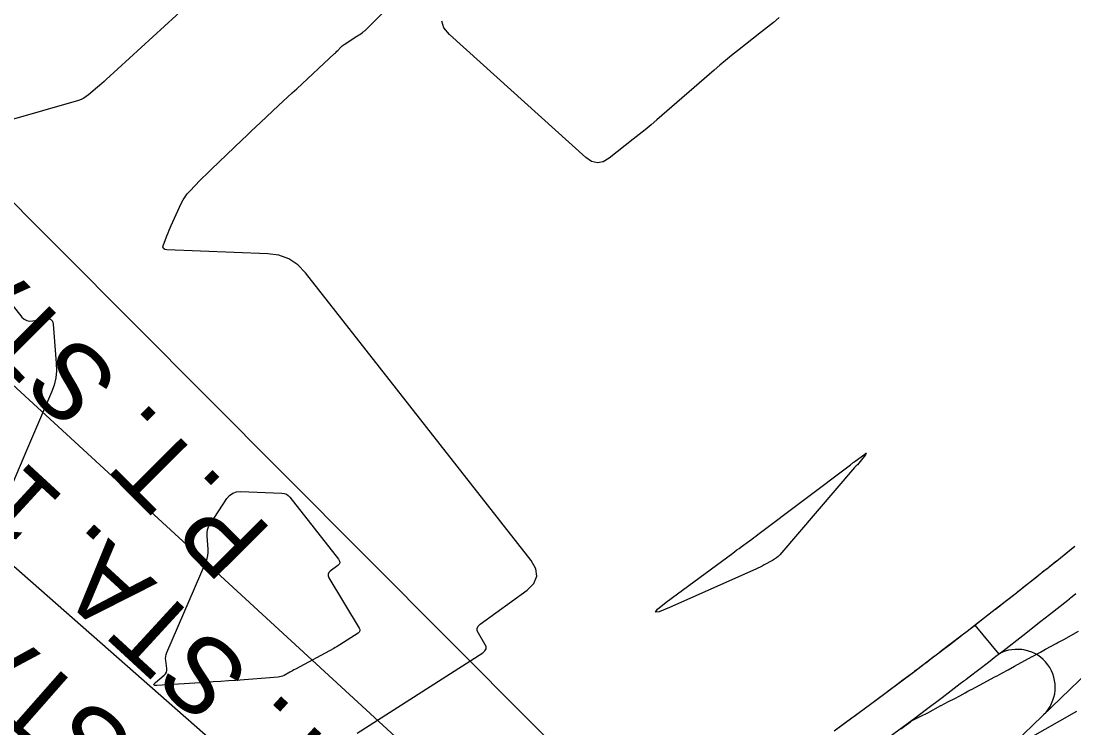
# Model space of a CAD drawing. Extents: x 658976 to 668721, y 639543 to 647196.
# Drawn here: x 661901.4 to 662012.3, y 642902.5 to 642976.9 of the extents above; entities that cross this region are included whole.
import ezdxf

# ---------------------------------------------------------------- set-up
doc = ezdxf.new("R2010")
doc.units = 0
for name, color, linetype in [('Ex_Major Contours', 7, 'Continuous'), ('Ex_Minor Contours', 7, 'Continuous'), ('R_Ramp 15 Degree_Min Ls', 7, 'Continuous'), ('R_Ramp 20 Degree Des Ls', 7, 'Continuous'), ('R_Ramp 20 Degree Des Ls Annot', 7, 'Continuous'), ('R_Ramp 20 Degree Existing Ramp', 7, 'Continuous'), ('R_Ramp 20 Degree_Min Ls', 7, 'Continuous')]:
    doc.layers.add(name, color=color, linetype=linetype)

msp = doc.modelspace()

# ---------------------------------------------------------------- linework, layer by layer
at = {"layer": 'Ex_Major Contours'}
for points in [[(661920.2, 642979.77), (661910.39, 642970.77), (661910.16, 642970.56), (661909.93, 642970.35), (661909.7, 642970.15), (661909.46, 642969.95), (661908.52, 642969.14), (661908.28, 642968.96), (661908.02, 642968.8), (661907.75, 642968.67), (661907.46, 642968.57), (661899.89, 642966.38)], [(661936.8, 642901.93), (661950.05, 642910.41), (661950.27, 642910.6), (661950.38, 642910.81), (661950.38, 642911.06), (661950.26, 642911.33), (661949.58, 642912.46), (661949.46, 642912.73), (661949.46, 642912.98), (661949.56, 642913.21), (661949.77, 642913.41), (661954.71, 642917.01), (661955.42, 642917.71), (661955.73, 642918.46), (661955.64, 642919.26), (661955.14, 642920.12), (661931.38, 642950.4), (661930.56, 642951.25), (661929.63, 642951.87), (661928.58, 642952.26), (661927.42, 642952.42), (661916.78, 642952.84), (661916.55, 642952.88), (661916.41, 642952.98), (661916.37, 642953.14), (661916.42, 642953.37), (661916.81, 642954.39), (661916.91, 642954.64), (661917.02, 642954.9), (661917.12, 642955.15), (661917.24, 642955.4), (661918.3, 642957.72), (661918.48, 642958.08), (661918.69, 642958.41), (661918.92, 642958.72), (661919.19, 642959.02), (661920.3, 642960.16), (661920.58, 642960.44), (661920.87, 642960.72), (661921.15, 642961), (661921.44, 642961.28), (661924.72, 642964.43), (661925.2, 642964.88), (661925.67, 642965.33), (661926.15, 642965.78), (661926.62, 642966.23), (661928.53, 642968.02), (661929.01, 642968.47), (661929.49, 642968.91), (661929.97, 642969.36), (661930.45, 642969.8), (661934.44, 642973.5), (661934.52, 642973.58), (661934.61, 642973.66), (661934.69, 642973.74), (661934.77, 642973.83), (661935.08, 642974.16), (661935.17, 642974.25), (661935.25, 642974.32), (661935.34, 642974.39), (661935.44, 642974.46), (661936.79, 642975.32), (661936.86, 642975.37), (661936.94, 642975.42), (661937.01, 642975.47), (661937.08, 642975.52), (661937.38, 642975.72), (661937.45, 642975.77), (661937.52, 642975.82), (661937.58, 642975.88), (661937.65, 642975.94), (661941.22, 642979.55)], [(661900.12, 642947.53), (661901.52, 642945.76), (661901.76, 642945.53), (661902.02, 642945.38), (661902.32, 642945.32), (661902.65, 642945.34), (661904.04, 642945.59), (661904.34, 642945.6), (661904.57, 642945.51), (661904.72, 642945.32), (661904.79, 642945.02), (661905.13, 642940.9), (661905.15, 642940.11), (661905.08, 642939.34), (661904.9, 642938.58), (661904.63, 642937.83), (661903.36, 642934.89), (661903.05, 642934.16), (661902.73, 642933.42), (661902.41, 642932.69), (661902.1, 642931.95), (661895.97, 642917.52)], [(662012.55, 642904.22), (662004.1, 642899.41)]]:
    msp.add_lwpolyline(points, dxfattribs=at)
msp.add_lwpolyline([(661989.46, 642930.18), (661989.43, 642930.16), (661989.41, 642930.13), (661989.38, 642930.11), (661989.28, 642930.03), (661989.26, 642930.01), (661989.23, 642929.98), (661989.21, 642929.96), (661989.19, 642929.93), (661981.31, 642920.73), (661981.14, 642920.55), (661980.96, 642920.39), (661980.76, 642920.25), (661980.55, 642920.12), (661979.67, 642919.65), (661979.45, 642919.53), (661979.23, 642919.42), (661979, 642919.32), (661978.78, 642919.21), (661969.7, 642915.16), (661968.62, 642914.72), (661968.21, 642914.67), (661968.45, 642915.01), (661969.36, 642915.74), (661976.35, 642920.91), (661976.57, 642921.07), (661976.8, 642921.24), (661977.02, 642921.4), (661977.24, 642921.56), (661978.13, 642922.21), (661978.35, 642922.37), (661978.57, 642922.54), (661978.79, 642922.7), (661979.01, 642922.87), (661988.75, 642930.19), (661988.79, 642930.22), (661988.83, 642930.26), (661988.87, 642930.29), (661988.92, 642930.32), (661989.08, 642930.46), (661989.13, 642930.49), (661989.17, 642930.52), (661989.21, 642930.55), (661989.25, 642930.59), (661990.25, 642931.32), (661990.38, 642931.42), (661990.44, 642931.44), (661990.42, 642931.38), (661990.32, 642931.24), (661989.48, 642930.21)], close=True, dxfattribs=at)
at = {"layer": 'Ex_Minor Contours'}
msp.add_lwpolyline([(661981.25, 642977.29), (661980.64, 642976.78), (661980.01, 642976.27), (661979.39, 642975.77), (661976.86, 642973.78), (661976.23, 642973.28), (661975.61, 642972.77), (661975, 642972.26), (661974.39, 642971.74), (661968.37, 642966.53), (661967.75, 642966), (661967.14, 642965.48), (661966.51, 642964.97), (661965.88, 642964.47), (661963.35, 642962.48), (661962.72, 642962.11), (661962.1, 642962), (661961.49, 642962.15), (661960.88, 642962.56), (661946.53, 642975.49), (661945.94, 642976.2), (661945.72, 642976.92)], dxfattribs=at)
msp.add_lwpolyline([(661934.83, 642911.14), (661934.67, 642911.04), (661934.5, 642910.95), (661934.34, 642910.85), (661930.31, 642908.69), (661930.16, 642908.6), (661930.01, 642908.52), (661929.86, 642908.44), (661929.71, 642908.36), (661929.12, 642908.03), (661928.96, 642907.96), (661928.81, 642907.9), (661928.64, 642907.86), (661928.48, 642907.84), (661924.05, 642907.5), (661923.26, 642907.44), (661922.46, 642907.38), (661921.67, 642907.33), (661920.87, 642907.28), (661915.72, 642906.96), (661915.5, 642906.97), (661915.41, 642907.02), (661915.44, 642907.13), (661915.59, 642907.28), (661916.5, 642908.04), (661916.64, 642908.19), (661916.74, 642908.36), (661916.78, 642908.54), (661916.78, 642908.75), (661916.66, 642909.61), (661916.64, 642909.82), (661916.66, 642910.03), (661916.7, 642910.24), (661916.77, 642910.44), (661920.91, 642920), (661921.02, 642920.32), (661921.1, 642920.65), (661921.13, 642920.98), (661921.12, 642921.32), (661921.01, 642922.69), (661921.01, 642923.03), (661921.06, 642923.35), (661921.17, 642923.66), (661921.33, 642923.95), (661923.1, 642926.65), (661923.38, 642926.98), (661923.71, 642927.22), (661924.1, 642927.35), (661924.53, 642927.38), (661928.88, 642927.21), (661929.13, 642927.18), (661929.36, 642927.09), (661929.56, 642926.96), (661929.74, 642926.78), (661934.86, 642920.25), (661934.97, 642920.06), (661934.99, 642919.89), (661934.92, 642919.73), (661934.77, 642919.58), (661933.98, 642919), (661933.82, 642918.85), (661933.75, 642918.68), (661933.75, 642918.5), (661933.84, 642918.3), (661937.04, 642913.01), (661937.11, 642912.85), (661937.11, 642912.71), (661937.04, 642912.58), (661936.92, 642912.47), (661934.99, 642911.24)], close=True, dxfattribs=at)
at = {"layer": 'R_Ramp 15 Degree_Min Ls'}
msp.add_lwpolyline([(661999.48, 642858.53), (661928.92, 642929.38), (661858.36, 643000.24)], dxfattribs=at)
at = {"layer": 'R_Ramp 20 Degree Des Ls'}
for points in [[(661987.31, 642902.39), (661988.94, 642903.59), (661989.1, 642903.7), (661989.79, 642904.21), (661989.82, 642904.24), (661990.2, 642904.51), (661991.68, 642905.61), (661992.66, 642906.34), (661992.66, 642906.34), (661992.69, 642906.36), (661992.73, 642906.39), (661992.96, 642906.57), (661993.64, 642907.07), (661994.28, 642907.55), (661995.51, 642908.48), (661995.53, 642908.49), (661995.89, 642908.76), (661996.22, 642909.02), (661996.81, 642909.46), (661997.26, 642909.8), (661997.79, 642910.2), (661998.04, 642910.39), (661998.33, 642910.62), (661998.35, 642910.63), (661998.35, 642910.63), (661998.37, 642910.65), (661999.16, 642911.25), (662000.48, 642912.27), (662000.64, 642912.39), (662000.74, 642912.47), (662001.17, 642912.79), (662001.18, 642912.8), (662001.2, 642912.81), (662001.76, 642913.25), (662002.36, 642913.72), (662004, 642914.99), (662004.01, 642915), (662004.46, 642915.35), (662004.76, 642915.59), (662005.23, 642915.96), (662006.22, 642916.73), (662006.37, 642916.85), (662006.78, 642917.17), (662006.8, 642917.19), (662006.81, 642917.19), (662006.91, 642917.28), (662008.26, 642918.35), (662008.73, 642918.72), (662008.91, 642918.86), (662008.94, 642918.88), (662009.59, 642919.4), (662009.6, 642919.4), (662009.69, 642919.48), (662010.08, 642919.79), (662010.35, 642920.01), (662010.55, 642920.17), (662010.64, 642920.24), (662011.45, 642920.89), (662012.05, 642921.37), (662012.37, 642921.63)], [(661994.07, 642902.4), (661995.06, 642903.14), (661995.06, 642903.14), (661995.09, 642903.16), (661995.13, 642903.19), (661995.39, 642903.33), (661996.16, 642903.73), (661996.88, 642904.1), (661998.27, 642904.84), (661998.29, 642904.85), (661998.69, 642905.06), (661999.08, 642905.26), (661999.74, 642905.61), (662000.25, 642905.88), (662000.84, 642906.2), (662001.12, 642906.35), (662001.46, 642906.53), (662001.47, 642906.54), (662001.48, 642906.54), (662001.5, 642906.55), (662002.4, 642907.03), (662003.89, 642907.83), (662004.08, 642907.93), (662004.19, 642907.99), (662004.67, 642908.25), (662004.69, 642908.26), (662004.7, 642908.27), (662005.34, 642908.61), (662006.03, 642908.99), (662007.89, 642910), (662007.9, 642910), (662008.41, 642910.29), (662008.76, 642910.47), (662009.29, 642910.77), (662010.41, 642911.38), (662010.59, 642911.48), (662011.06, 642911.74), (662011.08, 642911.75), (662011.09, 642911.75), (662011.21, 642911.82), (662012.75, 642912.67)]]:
    msp.add_lwpolyline(points, dxfattribs=at)
at = {"layer": 'R_Ramp 20 Degree Des Ls Annot'}
msp.add_lwpolyline([(662002.88, 642829.53), (661852.73, 642961.65)], dxfattribs=at)
at = {"layer": 'R_Ramp 20 Degree Existing Ramp'}
for p, q in [((661974.95, 642870.97), (662066.29, 642959.07)), ((662001.85, 642913.32), (662004.37, 642910.27))]:
    msp.add_line(p, q, dxfattribs=at)
msp.add_lwpolyline([(662009.6, 642838.32), (661935.99, 642906.01), (661862.38, 642973.7)], dxfattribs=at)
msp.add_arc((662006.31, 642906.77), 4, 313.9657, 119.0288, dxfattribs=at)
at = {"layer": 'R_Ramp 20 Degree_Min Ls'}
for points in [[(661987.05, 642902.2), (661989.79, 642904.21), (661989.81, 642904.22), (661989.91, 642904.3), (661992.66, 642906.34), (661993.88, 642907.25), (661995.51, 642908.48), (661997.42, 642909.93), (661997.79, 642910.2), (661997.92, 642910.3), (661998.04, 642910.39), (661998.35, 642910.63), (662000.38, 642912.19), (662001.18, 642912.8), (662001.93, 642913.38), (662004, 642914.99), (662005.92, 642916.49), (662006.8, 642917.19), (662008.73, 642918.72), (662008.91, 642918.86), (662008.94, 642918.88), (662009.02, 642918.95), (662009.59, 642919.4), (662009.87, 642919.63), (662010.47, 642920.1), (662012.37, 642921.63)], [(661992.8, 642901.53), (661995.55, 642903.57), (661996.77, 642904.48), (661998.4, 642905.71), (662000.31, 642907.16), (662000.68, 642907.44), (662000.81, 642907.54), (662000.92, 642907.63), (662001.24, 642907.87), (662003.27, 642909.42), (662004.07, 642910.04), (662004.82, 642910.62), (662006.89, 642912.22), (662008.8, 642913.73), (662009.69, 642914.42), (662011.62, 642915.95), (662011.8, 642916.09), (662011.82, 642916.11), (662011.91, 642916.18), (662012.48, 642916.64)]]:
    msp.add_lwpolyline(points, dxfattribs=at)

# ---------------------------------------------------------------- texts
at = {"layer": 'R_Ramp 15 Degree_Min Ls'}
msp.add_text('P.T. STA. 177+31.18', height=8, rotation=134.88, dxfattribs=at).set_placement((661928.04, 642923.18))
at = {"layer": 'R_Ramp 20 Degree Des Ls Annot'}
msp.add_text('P.T. STA. 177+13.43', height=8, rotation=138.6554, dxfattribs=at).set_placement((661930.75, 642886.35))
at = {"layer": 'R_Ramp 20 Degree Existing Ramp'}
msp.add_text('P.T. STA. 177+23.04', height=8, rotation=137.3993, dxfattribs=at).set_placement((661942.52, 642893.2))

doc.saveas('drawing.dxf')
